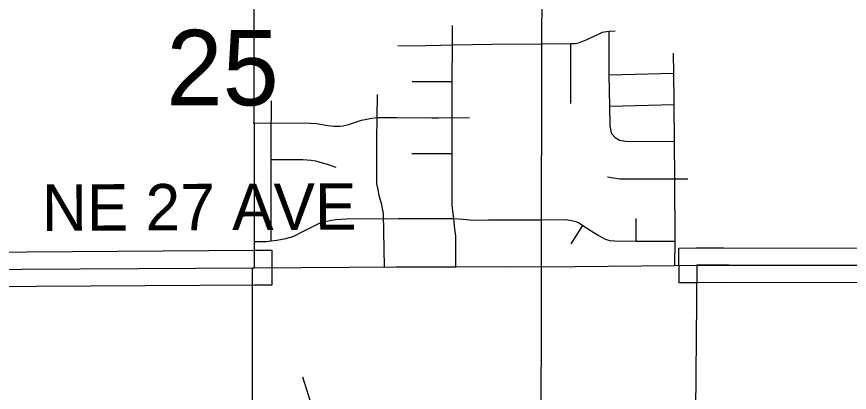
# Model space of a CAD drawing. Extents: x -1403959 to 81668, y -1400582 to 11018.
# Drawn here: x 7880.3 to 8018.8, y 8431.2 to 8493.8 of the extents above; entities that cross this region are included whole.
import ezdxf

# ---------------------------------------------------------------- set-up
doc = ezdxf.new("R2010")
doc.units = 0
for name, color, linetype in [('tdCiCoBndryTxt', 7, 'Continuous'), ('tdCiRRCL', 7, 'Continuous'), ('tdCiSectLine', 7, 'Continuous'), ('tdCiSectNmbr', 7, 'Continuous'), ('tdCiSectTwpRng', 7, 'Continuous'), ('tdCoSectLinePart', 7, 'Continuous'), ('tdCoSectNmbr', 7, 'Continuous'), ('tdCoSurfBitum', 7, 'Continuous')]:
    doc.layers.add(name, color=color, linetype=linetype)

msp = doc.modelspace()

# ---------------------------------------------------------------- linework, layer by layer
at = {"layer": 'tdCiCoBndryTxt'}
for points in [[(7821.05, 8450.15), (7821.34, 8450.15), (7823.16, 8450.28), (7824.48, 8450.47), (7830.29, 8451.36), (7832.51, 8451.67), (7834.62, 8451.81), (7852.31, 8451.66), (7871.47, 8451.66), (7919.82, 8451.98)], [(7993.37, 8452.38), (7993.44, 8452.38)], [(7993.44, 8452.38), (7997.87, 8452.42), (7998.82, 8452.42), (7998.85, 8452.42), (8065.69, 8452.34)]]:
    msp.add_lwpolyline(points, dxfattribs=at)
at = {"layer": 'tdCiRRCL'}
for points in [[(7919.49, 8427.72), (7919.53, 8451.98), (7919.82, 8451.98), (7919.77, 8500.06), (7919.87, 8560.59), (7918.52, 8560.63), (7917.76, 8560.57), (7908.89, 8560.59), (7908.93, 8572.65), (7871.95, 8572.66)], [(8065.69, 8452.34), (7998.85, 8452.42), (7993.44, 8452.38), (7993.22, 8428.15)]]:
    msp.add_lwpolyline(points, dxfattribs=at)
at = {"layer": 'tdCiSectLine'}
for points in [[(7874.39, 8454.58), (7919.8, 8454.88), (7922.71, 8454.9), (7922.74, 8449.09), (7919.84, 8449.07), (7874.37, 8448.77)], [(8062.79, 8449.44), (7997.88, 8449.52), (7993.39, 8449.48), (7990.49, 8449.45), (7990.43, 8455.25), (7993.34, 8455.28), (7997.84, 8455.32), (7997.87, 8455.32), (7997.87, 8455.32), (8062.77, 8455.24)]]:
    msp.add_lwpolyline(points, dxfattribs=at)
at = {"layer": 'tdCiSectNmbr'}
for points in [[(7967.6, 8452.12), (7967.62, 8459.98), (7967.66, 8481.34), (7967.68, 8489.3), (7967.68, 8492.77), (7967.7, 8494.48), (7967.73, 8524.35)], [(7967.59, 8442.74), (7967.6, 8452.12)], [(7967.6, 8452.12), (7989.77, 8452.34), (7993.37, 8452.38)], [(7943.55, 8382.91), (7943.55, 8389.27), (7943.7, 8391.65), (7944.3, 8394.25), (7945.34, 8396.84), (7946.75, 8399.14), (7948.53, 8401.27), (7951.1, 8403.35), (7951.65, 8403.69), (7951.69, 8403.71), (7960.13, 8408.86), (7961.3, 8409.65), (7963.21, 8411.72), (7965.28, 8414.4), (7966.01, 8416.04), (7966.92, 8418.21), (7967.4, 8420.99), (7967.57, 8428.17), (7967.59, 8442.74)]]:
    msp.add_lwpolyline(points, dxfattribs=at)
at = {"layer": 'tdCiSectTwpRng'}
for points in [[(7953.34, 8452.15), (7953.34, 8453.76), (7953.34, 8457.23), (7953.2, 8458.39), (7953.01, 8460.17), (7952.73, 8462.37), (7952.71, 8466.82), (7952.76, 8471.02), (7952.71, 8473.56), (7952.75, 8476.99), (7952.71, 8482.99), (7952.78, 8489.1), (7952.78, 8492.24)], [(7952.78, 8492.24), (7952.78, 8492.32)], [(7967.68, 8489.3), (7972.46, 8489.33), (7973.28, 8489.36), (7973.95, 8489.51), (7975.05, 8489.95), (7977.07, 8490.93), (7977.77, 8491.23), (7978.44, 8491.36), (7978.87, 8491.42), (7979.86, 8491.46)], [(7979.02, 8475.64), (7978.96, 8478.93), (7978.87, 8484.12), (7978.87, 8491.42)], [(7943.68, 8488.97), (7948.37, 8489.01), (7950.84, 8489.07), (7952.78, 8489.1), (7956.13, 8489.18), (7959.4, 8489.24), (7967.68, 8489.3)], [(7972.46, 8489.29), (7972.46, 8489.33)], [(7972.48, 8479.33), (7972.46, 8489.29)], [(7989.57, 8487.7), (7989.57, 8487.74)], [(7989.77, 8452.34), (7989.83, 8456.41), (7989.8, 8466.78), (7989.71, 8473.03), (7989.66, 8479.16), (7989.66, 8479.76), (7989.61, 8484.38), (7989.57, 8487.7)], [(7978.87, 8484.12), (7989.61, 8484.38)], [(7946.09, 8483.01), (7946.34, 8483.01)], [(7946.34, 8483.01), (7952.71, 8482.99)], [(7922.61, 8473.03), (7922.66, 8479.77)], [(7940.18, 8473.3), (7940.3, 8480.86)], [(7978.96, 8478.93), (7978.97, 8478.93)], [(7978.97, 8478.93), (7989.66, 8479.16)], [(7919.65, 8476.1), (7929.18, 8476.08), (7930.15, 8475.99), (7931.11, 8475.87), (7932.07, 8475.71), (7932.56, 8475.62), (7933.06, 8475.56), (7933.55, 8475.55), (7934.05, 8475.57), (7934.55, 8475.63), (7935.04, 8475.73), (7935.52, 8475.87), (7935.99, 8476.04), (7936.82, 8476.31), (7937.67, 8476.55), (7938.53, 8476.75), (7939.39, 8476.9), (7940.27, 8477.02), (7943.46, 8477.04)], [(7943.46, 8477.04), (7949.38, 8476.97), (7950.43, 8476.96), (7952.75, 8476.99), (7955.64, 8476.94)], [(7979.04, 8475.56), (7979.02, 8475.64)], [(7979.84, 8473.68), (7979.33, 8474.32), (7979.04, 8475.56)], [(7922.62, 8456.45), (7922.64, 8463.56), (7922.61, 8470.01), (7922.61, 8473.03)], [(7940.41, 8465), (7940.21, 8465.96), (7940.18, 8473.3)], [(7979.84, 8473.68), (7980.56, 8473.23), (7981.56, 8473.06), (7989.71, 8473.03)], [(7922.61, 8470.01), (7927.89, 8470), (7929.27, 8469.88), (7929.99, 8469.77), (7930.73, 8469.59), (7931.76, 8469.27), (7933.36, 8468.73)], [(7946.03, 8471.04), (7952.76, 8471.02)], [(7978.59, 8467.13), (7979.25, 8467.03)], [(7979.25, 8467.03), (7980.65, 8466.82), (7989.8, 8466.78), (7991.94, 8466.82)], [(7941.5, 8452.12), (7941.33, 8460.97), (7941.04, 8462.46), (7940.6, 8463.99), (7940.41, 8465)], [(7919.82, 8456.34), (7921.83, 8456.34), (7922.62, 8456.45), (7923.57, 8456.55), (7925.07, 8456.84), (7926.38, 8457.26), (7927.88, 8458), (7929.43, 8458.79), (7930.86, 8459.5), (7932.09, 8459.78), (7933.31, 8460.03), (7935.11, 8460.15), (7943.83, 8460.21)], [(7943.83, 8460.21), (7952.97, 8460.17), (7953.01, 8460.17), (7954.52, 8460.06), (7956.26, 8459.9), (7958.81, 8459.96), (7964.93, 8459.96), (7967.62, 8459.98)], [(7967.62, 8459.98), (7971.62, 8460), (7972.36, 8459.92), (7973.3, 8459.67), (7973.92, 8459.4), (7974.48, 8459.01), (7975.88, 8458.15), (7977.05, 8457.39), (7978.2, 8456.75), (7978.96, 8456.54), (7979.74, 8456.44), (7983.36, 8456.4), (7987.65, 8456.4), (7989.83, 8456.41)], [(7967.62, 8459.98), (7967.62, 8459.98)], [(7972.52, 8455.96), (7974.48, 8459.01)], [(7983.35, 8460.16), (7983.35, 8460.2)], [(7983.36, 8456.48), (7983.35, 8460.16)], [(7919.82, 8451.98), (7943.34, 8452.13), (7953.34, 8452.15), (7961.74, 8452.17), (7967.6, 8452.12)]]:
    msp.add_lwpolyline(points, dxfattribs=at)
at = {"layer": 'tdCoSurfBitum'}
msp.add_lwpolyline([(7927.85, 8433.81), (7931.07, 8423.59)], dxfattribs=at)

# ---------------------------------------------------------------- texts
at = {"layer": 'tdCoSectLinePart'}
msp.add_text('25', height=12.575, rotation=0.0009, dxfattribs=at).set_placement((7905.19, 8479.04))
at = {"layer": 'tdCoSectNmbr'}
msp.add_text('NE 27 AVE', height=7.738, rotation=0.2293, dxfattribs=at).set_placement((7884.49, 8458.12))

doc.saveas('drawing.dxf')
